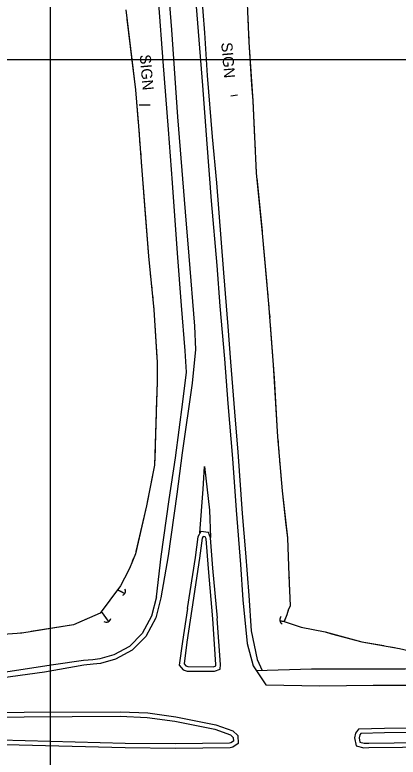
# Model space of a CAD drawing. Extents: x 353423 to 364002, y 127000 to 201942.
# Drawn here: x 360980.5 to 361189.9, y 148118.9 to 148524.4 of the extents above; entities that cross this region are included whole.
import ezdxf

# ---------------------------------------------------------------- set-up
doc = ezdxf.new("R2010")
doc.units = 0
for name, color, linetype in [('E_DTM_SlopeBottom', 7, 'Continuous'), ('E_DTM_SlopeTop', 7, 'Continuous'), ('E_LAND_BrushLine', 7, 'Continuous'), ('E_LAND_TreeLine', 7, 'Continuous'), ('E_STRUCT_WingWall', 7, 'Continuous')]:
    doc.layers.add(name, color=color, linetype=linetype)

msp = doc.modelspace()

# ---------------------------------------------------------------- linework, layer by layer
at = {"layer": 'E_DTM_SlopeBottom'}
for centre, radius, start, end in [((361038.81, 148209.52), 2.18, 286.3253, 32.5649), ((361030.43, 148195.33), 2.62, 239.8624, 346.102), ((361127.83, 148193.98), 2.63, 134.6722, 240.9118)]:
    msp.add_arc(centre, radius, start, end, dxfattribs=at)
at = {"layer": 'E_DTM_SlopeTop'}
for points in [[(361057.82, 148206.56), (361060.46, 148228.62), (361064.78, 148259.63), (361068.28, 148282.52), (361072.18, 148313.01), (361074.22, 148329.2), (361073.47, 148340.9), (361071.53, 148365.63), (361069.26, 148394.18), (361066.65, 148432.66), (361064.48, 148461.74), (361061.47, 148498.94), (361059.21, 148530.57), (361056.16, 148567.74), (361054.19, 148597.56), (361051.49, 148632.58), (361049.21, 148661.05), (361046.8, 148689.89)], [(361052.36, 148690.33), (361053.6, 148674.57), (361058.82, 148608.43), (361062.16, 148564.39), (361066.09, 148516.23), (361069.38, 148468.62), (361073.59, 148416.75), (361075.62, 148392.63), (361078.59, 148354.38), (361079.24, 148341.56), (361077.3, 148323.24), (361071.84, 148285.12), (361068.94, 148262.51), (361064.27, 148228.89), (361060.25, 148205.97)], [(361070.3, 148691.76), (361072.48, 148664.97), (361075.38, 148625.36), (361077.02, 148603.68), (361079.72, 148567.59), (361081.43, 148549.81), (361084.02, 148514.61), (361085.6, 148491.23), (361088.21, 148457.84), (361090.62, 148432.68), (361092.98, 148402.27), (361094.46, 148383.57), (361096.86, 148354.1), (361098.33, 148334.79), (361100.76, 148303.03), (361102.33, 148285.65), (361104.64, 148252.04), (361106.42, 148230.56), (361108.34, 148207.21), (361109.64, 148187.88), (361112.9, 148172.27), (361115.67, 148166.31)], [(361077.78, 148551.94), (361080.7, 148515.37), (361082.96, 148485.75), (361085.29, 148454.02), (361087.78, 148422.81), (361090.74, 148387.58), (361092.43, 148365.26), (361095, 148336.53), (361096.84, 148312.05), (361099.35, 148282.06), (361101.32, 148253.9), (361103.72, 148224.2), (361104.99, 148204.88), (361107.36, 148180.99), (361110.62, 148168.76), (361117.57, 148158.47), (361147.16, 148157.82), (361176.14, 148158.33), (361224.67, 148158.2), (361254.92, 148158.28), (361280.07, 148158.87), (361283.56, 148158.88)], [(361081.57, 148241.43), (361083.45, 148265.4), (361084.17, 148277.62), (361086.83, 148253.76), (361087.37, 148238.99)], [(361091.16, 148194.79), (361088.7, 148222.14), (361087.46, 148238.77), (361086.32, 148241.58), (361082.01, 148242.21), (361080.39, 148239.34), (361078.92, 148228), (361074.68, 148200.18)], [(361088.67, 148194.56), (361086.21, 148221.93), (361085, 148238.2), (361084.54, 148239.32), (361083.34, 148239.49), (361082.81, 148238.54), (361081.39, 148227.65), (361077.15, 148199.8)], [(361057.82, 148206.56), (361055.23, 148195.86), (361050.02, 148186.39), (361043.11, 148179.46), (361034.61, 148174.76), (361026.89, 148172.59), (361023.03, 148172.13), (361018.06, 148171.74)], [(361060.25, 148205.97), (361057.58, 148194.95), (361052.04, 148184.88), (361044.63, 148177.44), (361035.57, 148172.43), (361027.38, 148170.13), (361023.27, 148169.65), (361018.26, 148169.25)], [(361074.78, 148200.17), (361072, 148182.07), (361070.33, 148169.21), (361072.47, 148166.62), (361074.58, 148165.95), (361089.52, 148165.86), (361092.6, 148166.96), (361092.86, 148169.49), (361091.07, 148194.73)], [(361077.25, 148199.79), (361074.48, 148181.72), (361072.95, 148169.96), (361073.93, 148168.78), (361074.97, 148168.45), (361089.09, 148168.36), (361090.28, 148168.79), (361090.35, 148169.53), (361088.57, 148194.55)], [(361018.07, 148171.64), (361001.55, 148169.45), (360969.36, 148164.52), (360947.32, 148161.15), (360930.7, 148160.97), (360898.07, 148160.62), (360860.82, 148160.25), (360819.83, 148160.3), (360782.64, 148159.93), (360738.68, 148159.89), (360705.89, 148159.19)], [(361018.26, 148169.25), (360996.77, 148165.43), (360959.34, 148160.28), (360934.01, 148157.63), (360917.24, 148156.53), (360869.06, 148156.24), (360823.96, 148156.39)], [(361112.34, 148166.21), (361142.5, 148167.09), (361168.06, 148167.23), (361193.62, 148167.14), (361217.07, 148167.54), (361231.97, 148167.65)], [(361040.76, 148123.96), (360917.55, 148127.13), (360803.88, 148130.43), (360756.54, 148131.36), (360748.47, 148131.51), (360745.8, 148132.51), (360744.76, 148135.7), (360745.51, 148138.97), (360747.87, 148141.25), (360750.76, 148141.95), (360782.19, 148142.22), (360814.75, 148142.29), (360866.88, 148142.86), (360917.61, 148143.25), (360985.59, 148143.43)], [(360985.58, 148143.43), (361038.14, 148143.73), (361053.07, 148143.18), (361068.35, 148141.03), (361090.34, 148136.66), (361099.65, 148133.38), (361102.28, 148130.79), (361102.41, 148126.48), (361099.62, 148124.43), (361098.06, 148124.03), (361068.2, 148123.71), (361040.8, 148123.96)], [(361287.37, 148142.26), (361280.08, 148141.95), (361231.45, 148136.61), (361212.45, 148134.92), (361182.33, 148134.63), (361168.15, 148134.25), (361166.62, 148132.12), (361165.99, 148129.43), (361166.87, 148125.18), (361171.05, 148123.99), (361173.93, 148124.15), (361229.01, 148124.71)], [(361040.83, 148126.46), (360917.62, 148129.63), (360803.95, 148132.93), (360756.59, 148133.86), (360748.95, 148134), (360747.8, 148134.43), (360747.35, 148135.81), (360747.78, 148137.69), (360749.12, 148138.98), (360751.07, 148139.45), (360782.2, 148139.72), (360814.77, 148139.79), (360866.9, 148140.36), (360917.62, 148140.75), (360985.6, 148140.93)], [(360985.6, 148140.93), (361038.1, 148141.23), (361052.85, 148140.68), (361067.93, 148138.56), (361089.67, 148134.25), (361098.29, 148131.21), (361099.81, 148129.71), (361099.87, 148127.71), (361098.54, 148126.73), (361097.74, 148126.53), (361068.2, 148126.21), (361040.83, 148126.46)], [(361287.93, 148139.78), (361280.27, 148139.45), (361231.7, 148134.12), (361212.57, 148132.42), (361182.37, 148132.13), (361169.46, 148131.78), (361168.94, 148131.06), (361168.55, 148129.4), (361169.01, 148127.17), (361171.33, 148126.51), (361173.85, 148126.65), (361228.98, 148127.21)]]:
    msp.add_lwpolyline(points, dxfattribs=at)
at = {"layer": 'E_LAND_BrushLine'}
for p, q in [((361102.05, 148480.46), (361098.42, 148479.97)), ((361054.47, 148475.14), (361048.43, 148475.1))]:
    msp.add_line(p, q, dxfattribs=at)
at = {"layer": 'E_LAND_TreeLine'}
for p, q in [((361000, 147000), (361000, 149500)), ((361000, 147500), (361000, 149000)), ((358000, 148500), (363000, 148500)), ((360000, 148500), (362000, 148500))]:
    msp.add_line(p, q, dxfattribs=at)
at = {"layer": 'E_STRUCT_WingWall'}
for points in [[(361106.64, 148547.61), (361108.33, 148509.41), (361110.41, 148477.5), (361112.32, 148438.17), (361115.65, 148405.14), (361119.12, 148366.62), (361121.62, 148333.26), (361124, 148293.82), (361126.54, 148264.34), (361129.35, 148238.72), (361130.21, 148218.17), (361130.83, 148201.64), (361129.88, 148199.29), (361129.05, 148196.69), (361127.54, 148192.99), (361136.91, 148189.98), (361149.95, 148187.33), (361170.07, 148181.99), (361190.65, 148178.35), (361208.78, 148174.07), (361219.09, 148172.14), (361221.55, 148171.71), (361225.46, 148170.91), (361232.25, 148170.03)], [(361041.06, 148527.11), (361046.43, 148483.44), (361048, 148463.63), (361049.95, 148439.38), (361053.42, 148392.63), (361056.51, 148363.32), (361058.21, 148334.63), (361058.2, 148326.79), (361058.18, 148323.68), (361057.75, 148307.49), (361056.79, 148278.47), (361052.34, 148256.23), (361046.33, 148230.05), (361043.04, 148221.93), (361040.31, 148216.65), (361038.14, 148212.46), (361027.07, 148197.59), (361012.6, 148191.28), (360984.38, 148186.72), (360961.34, 148184.96)], [(361041.7, 148521.97), (361045.17, 148493.71)], [(361107.79, 148521.56), (361107.88, 148519.55)], [(361108.06, 148515.53), (361108.33, 148509.41), (361109.83, 148486.41)], [(361045.17, 148493.71), (361046.43, 148483.44), (361047.86, 148465.37)], [(361109.83, 148486.41), (361110.41, 148477.5), (361111.39, 148457.28)], [(361048.18, 148461.46), (361048.33, 148459.5)], [(361048.65, 148455.58), (361048.81, 148453.63)], [(361111.59, 148453.27), (361111.69, 148451.26)], [(361049.12, 148449.71), (361049.28, 148447.76)], [(361111.88, 148447.24), (361111.98, 148445.23)], [(361049.59, 148443.84), (361049.95, 148439.38), (361051.73, 148415.45)], [(361112.17, 148441.21), (361112.27, 148439.2)], [(361112.62, 148435.19), (361115.54, 148406.17)], [(361051.73, 148415.45), (361053.42, 148392.63), (361054.01, 148387.07)], [(361115.54, 148406.17), (361115.65, 148405.14), (361118.17, 148377.11)], [(361054.42, 148383.16), (361054.62, 148381.21)], [(361055.04, 148377.3), (361055.24, 148375.35)], [(361118.54, 148373.11), (361118.72, 148371.1)], [(361055.65, 148371.44), (361055.86, 148369.49)], [(361056.27, 148365.58), (361056.51, 148363.32), (361058.06, 148337.16)], [(361119.08, 148367.1), (361119.12, 148366.62), (361119.24, 148365.09)], [(361119.54, 148361.08), (361119.69, 148359.07)], [(361119.99, 148355.06), (361121.62, 148333.26), (361122.06, 148325.96)], [(361058.06, 148337.16), (361058.21, 148334.63), (361058.2, 148326.79), (361058.18, 148323.68), (361057.78, 148308.71)], [(361122.06, 148325.96), (361123.82, 148296.84)], [(361057.66, 148304.78), (361057.59, 148302.82)], [(361057.46, 148298.9), (361057.4, 148296.93)], [(361057.27, 148293.01), (361057.2, 148291.05)], [(361124.09, 148292.82), (361124.26, 148290.82)], [(361057.08, 148287.12), (361056.79, 148278.47), (361052.91, 148259.04)], [(361124.61, 148286.81), (361124.78, 148284.8)], [(361125.12, 148280.8), (361125.3, 148278.79)], [(361125.64, 148274.78), (361126.54, 148264.34), (361128.58, 148245.77)], [(361052.91, 148259.04), (361052.34, 148256.23), (361046.61, 148231.27)], [(361128.58, 148245.77), (361129.35, 148238.72), (361130.21, 148218.17), (361130.26, 148216.66)], [(361045.33, 148227.57), (361044.59, 148225.75)], [(361043.11, 148222.11), (361043.04, 148221.93), (361042.23, 148220.36)], [(361040.42, 148216.87), (361040.31, 148216.65), (361039.52, 148215.12)], [(361037.59, 148211.72), (361027.07, 148197.59), (361017.13, 148193.26)], [(361130.41, 148212.64), (361130.49, 148210.63)], [(361036.62, 148210.42), (361040.28, 148208.58)], [(361036.62, 148210.42), (361037.95, 148209.75)], [(361038.13, 148209.66), (361038.22, 148209.61)], [(361038.4, 148209.52), (361038.49, 148209.48)], [(361038.68, 148209.39), (361038.77, 148209.34)], [(361038.95, 148209.25), (361040.28, 148208.58)], [(361130.64, 148206.61), (361130.72, 148204.6)], [(361130.43, 148200.66), (361129.88, 148199.29), (361129.72, 148198.78)], [(361027.74, 148198.5), (361031.48, 148193.14)], [(361027.74, 148198.5), (361029.1, 148196.56)], [(361029.29, 148196.29), (361029.38, 148196.16)], [(361029.57, 148195.89), (361029.66, 148195.76)], [(361029.85, 148195.49), (361029.94, 148195.36)], [(361030.13, 148195.09), (361031.48, 148193.14)], [(361128.37, 148195.02), (361127.54, 148192.99), (361136.91, 148189.98), (361149.95, 148187.33), (361153.53, 148186.38)], [(361017.13, 148193.26), (361012.6, 148191.28), (360989.38, 148187.53)], [(361127.54, 148192.99), (361125.35, 148193.25)], [(361126.15, 148193.15), (361125.35, 148193.25)], [(361126.31, 148193.14), (361126.26, 148193.14)], [(361126.47, 148193.12), (361126.42, 148193.12)], [(361126.64, 148193.1), (361126.58, 148193.1)], [(361127.54, 148192.99), (361126.75, 148193.08)], [(360985.5, 148186.9), (360984.38, 148186.72), (360983.55, 148186.65)], [(361153.53, 148186.38), (361170.07, 148181.99), (361181.95, 148179.89)], [(361185.91, 148179.19), (361187.89, 148178.83)]]:
    msp.add_lwpolyline(points, dxfattribs=at)

# ---------------------------------------------------------------- texts
at = {"layer": 'E_LAND_BrushLine'}
for p in [(361093.21, 148509.14), (361048.68, 148502.5)]:
    msp.add_text('SIGN', height=6, rotation=274.9763, dxfattribs=at).set_placement(p)

doc.saveas('drawing.dxf')
